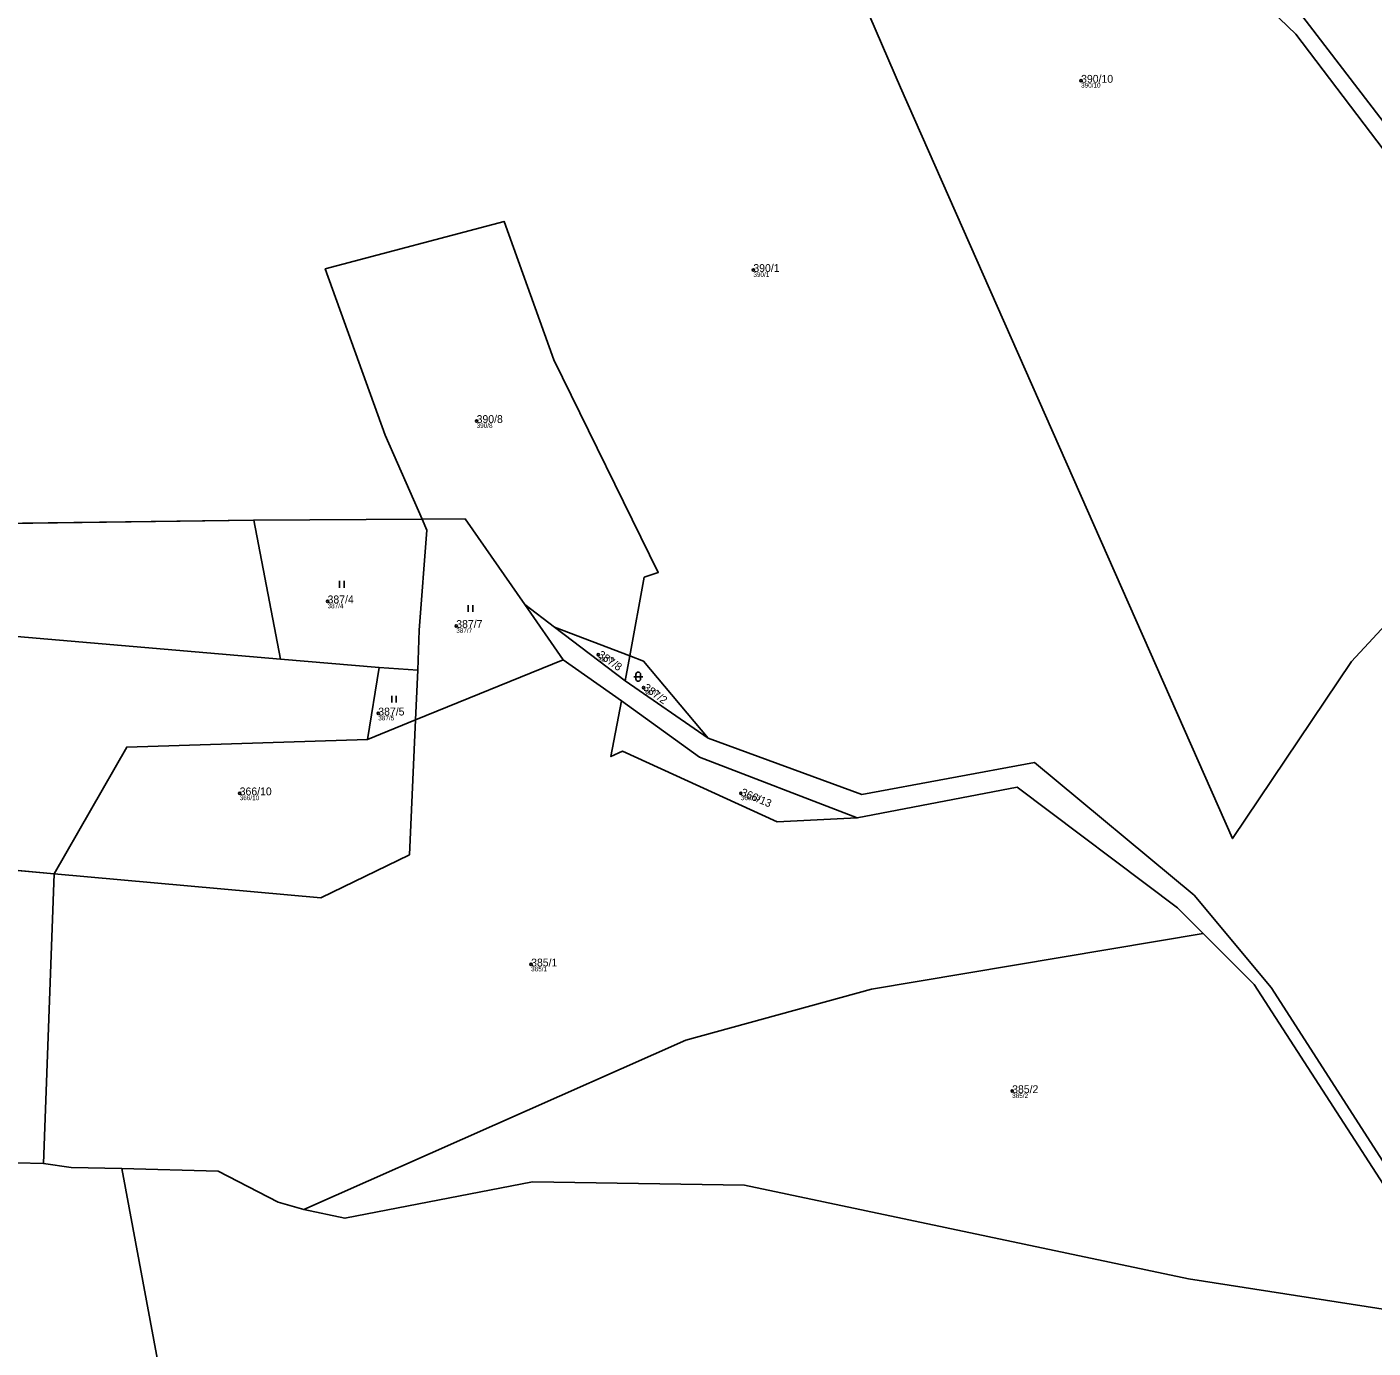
# Model space of a CAD drawing. Extents: x -680203 to -673936, y -1102717 to -1093650.
# Drawn here: x -678715.8 to -678423.4, y -1094914.9 to -1094627.8 of the extents above; entities that cross this region are included whole.
import ezdxf

# ---------------------------------------------------------------- set-up
doc = ezdxf.new("R2010")
doc.units = 0
for name, color, linetype in [('Definiční body', 7, 'Continuous'), ('SOxx01xx_ŽSp_násyp_plocha', 7, 'Continuous'), ('SOxxxxxx_Koleje_hlavní_body_Popis10', 7, 'Continuous'), ('SOxxxxxx_Osa_bod_P', 7, 'Continuous'), ('x_prac', 7, 'Continuous')]:
    doc.layers.add(name, color=color, linetype=linetype)

msp = doc.modelspace()

# ---------------------------------------------------------------- linework, layer by layer
at = {"layer": 'Definiční body'}
for centre in [(-678486.79, -1094639.48), (-678558, -1094680.61), (-678618.12, -1094713.43), (-678650.51, -1094752.62), (-678622.55, -1094757.96), (-678591.71, -1094764.22), (-678581.84, -1094771.36), (-678639.49, -1094776.98), (-678669.6, -1094794.33), (-678560.72, -1094794.33), (-678606.28, -1094831.52), (-678501.77, -1094859.05)]:
    msp.add_circle(centre, 0.25, dxfattribs=at)
at = {"layer": 'SOxx01xx_ŽSp_násyp_plocha'}
for points in [[(-678404.97, -1094669.5), (-678439.57, -1094624.33), (-678513.09, -1094551.85), (-678513.17, -1094553.92), (-678516.66, -1094552.02), (-678548.39, -1094532.25), (-678565.48, -1094523.02), (-678610, -1094506.08), (-678658.12, -1094483.51), (-678684.16, -1094463.5), (-678688.11, -1094465.37), (-678685.63, -1094466.94), (-678659.67, -1094486.75), (-678611.69, -1094509.05), (-678594.34, -1094515.95), (-678566.4, -1094526.01), (-678548.4, -1094535.33), (-678513.96, -1094558.46), (-678440.17, -1094629.36), (-678407.69, -1094672.09)], [(-678381.69, -1094715.68), (-678428.01, -1094765.69), (-678453.93, -1094804.16), (-678526.05, -1094640.92), (-678554.08, -1094575.98)], [(-678719.43, -1094587.01), (-678744.04, -1094650.9), (-678751.1, -1094711.31), (-678751.92, -1094736.1), (-678666.53, -1094734.97), (-678629.99, -1094734.76), (-678638.02, -1094716.49), (-678651, -1094680.37), (-678612.16, -1094670.05), (-678601.36, -1094700.14), (-678578.66, -1094746.32), (-678581.72, -1094747.38), (-678584.87, -1094764.48), (-678581.85, -1094765.64), (-678567.79, -1094782.35), (-678534.43, -1094794.56), (-678496.9, -1094787.62), (-678462.26, -1094816.47), (-678445.5, -1094836.5), (-678419.29, -1094877.31)], [(-678439.57, -1094624.33), (-678404.97, -1094669.5)], [(-678419.29, -1094877.31), (-678445.5, -1094836.5), (-678462.26, -1094816.47), (-678496.9, -1094787.62), (-678534.43, -1094794.56), (-678567.79, -1094782.35), (-678585.87, -1094769.91), (-678601.2, -1094758.23), (-678607.68, -1094753.29), (-678599.31, -1094765.31), (-678586.68, -1094774.23), (-678569.72, -1094786.46), (-678535.41, -1094799.69), (-678500.65, -1094793.03), (-678465.87, -1094819.23), (-678460.29, -1094824.78), (-678449.16, -1094835.85), (-678401.64, -1094909.48)], [(-678685.3, -1094929.1), (-678695.2, -1094875.88), (-678706.25, -1094875.62), (-678712.23, -1094874.75), (-678717.93, -1094874.64), (-678739.81, -1094870.69), (-678743.2, -1094908.76), (-678750.35, -1095026.47)], [(-678401.64, -1094909.48), (-678463.46, -1094899.84), (-678559.89, -1094879.5), (-678606.01, -1094878.77), (-678646.74, -1094886.69), (-678655.69, -1094884.79), (-678661.24, -1094883.21), (-678674.29, -1094876.44), (-678695.2, -1094875.88), (-678685.3, -1094929.1)]]:
    msp.add_lwpolyline(points, dxfattribs=at)
for points in [[(-678567.43, -1094546.36), (-678554.08, -1094575.98), (-678526.05, -1094640.92), (-678453.93, -1094804.16), (-678428.01, -1094765.69), (-678381.69, -1094715.68), (-678407.69, -1094672.09), (-678440.17, -1094629.36), (-678513.96, -1094558.46), (-678548.4, -1094535.33)], [(-678584.87, -1094764.48), (-678581.72, -1094747.38), (-678578.66, -1094746.32), (-678601.36, -1094700.14), (-678612.16, -1094670.05), (-678651, -1094680.37), (-678638.02, -1094716.49), (-678629.99, -1094734.76), (-678620.63, -1094734.7), (-678607.68, -1094753.29), (-678601.2, -1094758.23)], [(-678783.17, -1094793.29), (-678784.89, -1094801.64), (-678786.28, -1094807.24), (-678785.98, -1094810.19), (-678778.38, -1094821.34), (-678773.12, -1094806.12), (-678756.86, -1094756.95), (-678660.75, -1094765.2), (-678666.53, -1094734.97), (-678751.92, -1094736.1), (-678757.81, -1094736.31), (-678772.97, -1094744.58), (-678770.71, -1094752.03), (-678781.58, -1094760.85), (-678776.23, -1094775.02), (-678787.57, -1094783.64)], [(-678660.75, -1094765.2), (-678639.33, -1094767.02), (-678630.9, -1094767.58), (-678630.61, -1094758.84), (-678628.93, -1094737.17), (-678629.99, -1094734.76), (-678666.53, -1094734.97)], [(-678620.63, -1094734.7), (-678629.99, -1094734.76), (-678628.93, -1094737.17), (-678630.61, -1094758.84), (-678630.9, -1094767.58), (-678631.39, -1094778.39), (-678599.31, -1094765.31), (-678607.68, -1094753.29)], [(-678773.12, -1094806.12), (-678709.89, -1094811.82), (-678694.14, -1094784.27), (-678641.85, -1094782.66), (-678639.33, -1094767.02), (-678660.75, -1094765.2), (-678756.86, -1094756.95)], [(-678584.87, -1094764.48), (-678601.2, -1094758.23), (-678585.87, -1094769.91)], [(-678631.39, -1094778.39), (-678632.71, -1094807.67), (-678651.98, -1094817.05), (-678709.89, -1094811.82), (-678712.23, -1094874.75), (-678706.25, -1094875.62), (-678695.2, -1094875.88), (-678674.29, -1094876.44), (-678661.24, -1094883.21), (-678655.69, -1094884.79), (-678572.66, -1094848.01), (-678532.31, -1094836.87), (-678460.29, -1094824.78), (-678465.87, -1094819.23), (-678500.65, -1094793.03), (-678535.41, -1094799.69), (-678552.81, -1094800.52), (-678586.46, -1094785.18), (-678588.94, -1094786.35), (-678586.68, -1094774.23), (-678599.31, -1094765.31)], [(-678567.79, -1094782.35), (-678581.85, -1094765.64), (-678584.87, -1094764.48), (-678585.87, -1094769.91)], [(-678630.9, -1094767.58), (-678639.33, -1094767.02), (-678641.85, -1094782.66), (-678631.39, -1094778.39)], [(-678552.81, -1094800.52), (-678535.41, -1094799.69), (-678569.72, -1094786.46), (-678586.68, -1094774.23), (-678588.94, -1094786.35), (-678586.46, -1094785.18)], [(-678631.39, -1094778.39), (-678641.85, -1094782.66), (-678694.14, -1094784.27), (-678709.89, -1094811.82), (-678651.98, -1094817.05), (-678632.71, -1094807.67)], [(-678778.38, -1094821.34), (-678781.61, -1094836.48), (-678783.6, -1094847.52), (-678784.64, -1094863.86), (-678739.81, -1094870.69), (-678717.93, -1094874.64), (-678712.23, -1094874.75), (-678709.89, -1094811.82), (-678773.12, -1094806.12)], [(-678655.69, -1094884.79), (-678646.74, -1094886.69), (-678606.01, -1094878.77), (-678559.89, -1094879.5), (-678463.46, -1094899.84), (-678401.64, -1094909.48), (-678449.16, -1094835.85), (-678460.29, -1094824.78), (-678532.31, -1094836.87), (-678572.66, -1094848.01)]]:
    msp.add_lwpolyline(points, close=True, dxfattribs=at)
at = {"layer": 'SOxxxxxx_Koleje_hlavní_body_Popis10'}
for p, q in [((-678647.91, -1094749.68), (-678647.91, -1094748.18)), ((-678646.91, -1094749.68), (-678646.91, -1094748.18)), ((-678619.97, -1094754.92), (-678619.97, -1094753.42)), ((-678618.97, -1094754.92), (-678618.97, -1094753.42)), ((-678584, -1094768.99), (-678582, -1094768.99)), ((-678583.5, -1094768.49), (-678583.5, -1094769.49)), ((-678582.5, -1094769.49), (-678582.5, -1094768.49)), ((-678636.58, -1094774.62), (-678636.58, -1094773.12)), ((-678635.58, -1094774.62), (-678635.58, -1094773.12))]:
    msp.add_line(p, q, dxfattribs=at)
for centre, start, end in [((-678583, -1094768.49), 0, 180), ((-678583, -1094769.49), 180, 359.9879)]:
    msp.add_arc(centre, 0.5, start, end, dxfattribs=at)
at = {"layer": 'x_prac'}
for p, q in [((-678666.53, -1094734.97), (-678751.92, -1094736.1)), ((-678666.53, -1094734.97), (-678629.99, -1094734.76)), ((-678660.75, -1094765.2), (-678666.53, -1094734.97)), ((-678601.2, -1094758.23), (-678607.68, -1094753.29)), ((-678607.68, -1094753.29), (-678599.31, -1094765.31)), ((-678585.87, -1094769.91), (-678601.2, -1094758.23)), ((-678584.87, -1094764.48), (-678601.2, -1094758.23)), ((-678639.33, -1094767.02), (-678660.75, -1094765.2)), ((-678599.31, -1094765.31), (-678631.39, -1094778.39)), ((-678599.31, -1094765.31), (-678586.68, -1094774.23)), ((-678584.87, -1094764.48), (-678585.87, -1094769.91)), ((-678641.85, -1094782.66), (-678639.33, -1094767.02)), ((-678639.33, -1094767.02), (-678630.9, -1094767.58)), ((-678631.39, -1094778.39), (-678630.9, -1094767.58)), ((-678585.87, -1094769.91), (-678567.79, -1094782.35)), ((-678631.39, -1094778.39), (-678641.85, -1094782.66)), ((-678773.12, -1094806.12), (-678709.89, -1094811.82)), ((-678709.89, -1094811.82), (-678712.23, -1094874.75))]:
    msp.add_line(p, q, dxfattribs=at)
for points in [[(-678381.69, -1094715.68), (-678407.69, -1094672.09), (-678440.17, -1094629.36), (-678513.96, -1094558.46), (-678548.4, -1094535.33)], [(-678381.69, -1094715.68), (-678428.01, -1094765.69), (-678453.93, -1094804.16), (-678526.05, -1094640.92), (-678554.08, -1094575.98), (-678567.43, -1094546.36)], [(-678513.09, -1094551.85), (-678439.57, -1094624.33), (-678404.97, -1094669.5), (-678334.81, -1094786.25), (-678280.44, -1094842.47), (-678179.51, -1094918.11), (-678139.44, -1094951.94), (-678104.64, -1094979.46)], [(-678629.99, -1094734.76), (-678638.02, -1094716.49), (-678651, -1094680.37), (-678612.16, -1094670.05), (-678601.36, -1094700.14), (-678578.66, -1094746.32), (-678581.72, -1094747.38), (-678584.87, -1094764.48)], [(-678630.9, -1094767.58), (-678630.61, -1094758.84), (-678628.93, -1094737.17), (-678629.99, -1094734.76)], [(-678607.68, -1094753.29), (-678620.63, -1094734.7), (-678629.99, -1094734.76)], [(-678660.75, -1094765.2), (-678756.86, -1094756.95), (-678773.12, -1094806.12)], [(-678567.79, -1094782.35), (-678581.85, -1094765.64), (-678584.87, -1094764.48)], [(-678586.68, -1094774.23), (-678588.94, -1094786.35), (-678586.46, -1094785.18), (-678552.81, -1094800.52), (-678535.41, -1094799.69)], [(-678586.68, -1094774.23), (-678569.72, -1094786.46), (-678535.41, -1094799.69)], [(-678709.89, -1094811.82), (-678651.98, -1094817.05), (-678632.71, -1094807.67), (-678631.39, -1094778.39)], [(-678709.89, -1094811.82), (-678694.14, -1094784.27), (-678641.85, -1094782.66)], [(-678567.79, -1094782.35), (-678534.43, -1094794.56), (-678496.9, -1094787.62), (-678462.26, -1094816.47), (-678445.5, -1094836.5), (-678419.29, -1094877.31)], [(-678535.41, -1094799.69), (-678500.65, -1094793.03), (-678465.87, -1094819.23), (-678460.29, -1094824.78)], [(-678655.69, -1094884.79), (-678572.66, -1094848.01), (-678532.31, -1094836.87), (-678460.29, -1094824.78)], [(-678460.29, -1094824.78), (-678449.16, -1094835.85), (-678401.64, -1094909.48)], [(-678712.23, -1094874.75), (-678717.93, -1094874.64), (-678739.81, -1094870.69)], [(-678695.2, -1094875.88), (-678685.3, -1094929.1), (-678672.41, -1094943.7), (-678660.63, -1094933.44), (-678657.03, -1094943.31), (-678652.85, -1094942.17), (-678645.24, -1094949.42), (-678622.6, -1094944.94), (-678611.11, -1094935.39), (-678580.34, -1094947.98), (-678586.42, -1094980.2), (-678598.1, -1094977.86), (-678615.18, -1094990.11), (-678634.95, -1094997.6), (-678659.73, -1095024.9), (-678704.75, -1095032.91), (-678714.13, -1095024.62), (-678735.73, -1095047.57)], [(-678695.2, -1094875.88), (-678706.25, -1094875.62), (-678712.23, -1094874.75)], [(-678655.69, -1094884.79), (-678661.24, -1094883.21), (-678674.29, -1094876.44), (-678695.2, -1094875.88)], [(-678401.64, -1094909.48), (-678463.46, -1094899.84), (-678559.89, -1094879.5), (-678606.01, -1094878.77), (-678646.74, -1094886.69), (-678655.69, -1094884.79)]]:
    msp.add_lwpolyline(points, dxfattribs=at)

# ---------------------------------------------------------------- texts
at = {"layer": 'Definiční body'}
for s, p in [('390/10', (-678486.79, -1094640.97)), ('390/1', (-678558, -1094682.1)), ('390/8', (-678618.12, -1094714.92)), ('387/4', (-678650.51, -1094754.11)), ('387/7', (-678622.55, -1094759.45)), ('387/8', (-678591.71, -1094765.71)), ('387/2', (-678581.84, -1094772.85)), ('387/5', (-678639.49, -1094778.47)), ('366/10', (-678669.6, -1094795.82)), ('366/13', (-678560.72, -1094795.82)), ('385/1', (-678606.28, -1094833.01)), ('385/2', (-678501.77, -1094860.54))]:
    msp.add_text(s, height=1, dxfattribs=at).set_placement(p)
at = {"layer": 'SOxxxxxx_Osa_bod_P'}
for s, p in [('390/10', (-678486.79, -1094639.91)), ('390/1', (-678558, -1094681.03)), ('390/8', (-678618.12, -1094713.85)), ('387/4', (-678650.51, -1094753.04)), ('387/7', (-678622.55, -1094758.39)), ('387/5', (-678639.49, -1094777.41)), ('366/10', (-678669.6, -1094794.76)), ('385/1', (-678606.28, -1094831.95)), ('385/2', (-678501.77, -1094859.48))]:
    msp.add_text(s, height=1.7, dxfattribs=at).set_placement(p)
for s, rotation, p in [('387/8', 325, (-678591.95, -1094764.57)), ('387/2', 324, (-678582.09, -1094771.7)), ('366/13', 337, (-678560.89, -1094794.72))]:
    msp.add_text(s, height=1.7, rotation=rotation, dxfattribs=at).set_placement(p)

doc.saveas('drawing.dxf')
